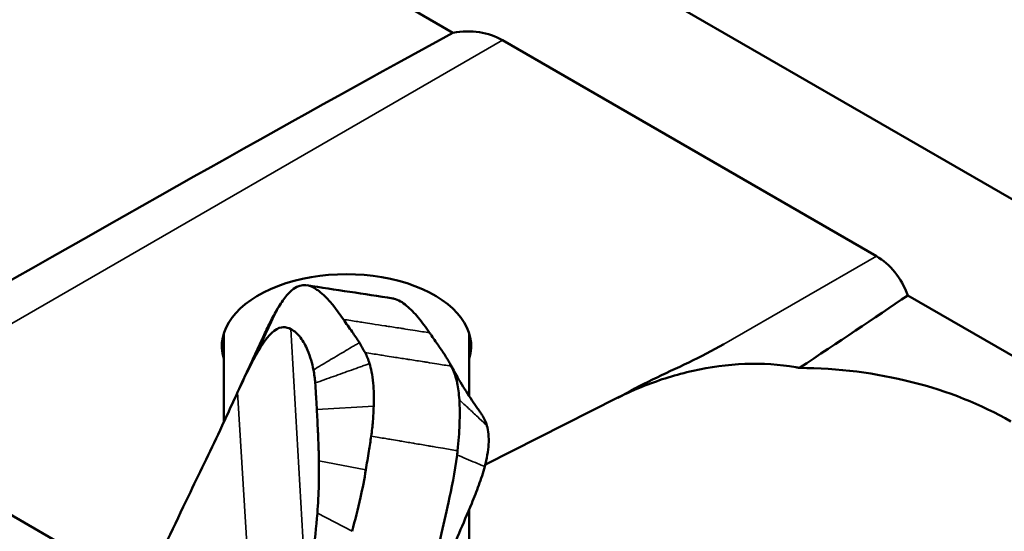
# Model space of a CAD drawing. Header units: millimetres. Extents: x 0 to 2100, y 0 to 1485.
# Tile 654 of 656: x 1608 to 1660, y 1277 to 1304. Entities that reach past the tile are written whole.
import ezdxf

# ---------------------------------------------------------------- set-up
doc = ezdxf.new("R2010")
doc.units = ezdxf.units.MM
doc.header["$LTSCALE"] = 5
doc.layers.add('Sichtbar (ISO)', color=7, linetype='Continuous', lineweight=50)
doc.layers.add('Sichtbar schmal (ISO)', color=7, linetype='Continuous', lineweight=35)

msp = doc.modelspace()

# ---------------------------------------------------------------- linework, layer by layer
at = {"layer": 'Sichtbar (ISO)'}
for p, q in [((1718.995, 1260.1931), (1631.8827, 1310.4874)), ((1628.3484, 1304.2575), (1630.4471, 1303.0458)), ((1652.8657, 1291.2157), (1633.0667, 1302.6466)), ((1654.5338, 1289.1394), (1715.4607, 1253.9632)), ((1618.3116, 1282.4163), (1618.3116, 1287.1104)), ((1631.3116, 1283.8029), (1631.3116, 1287.1104)), ((1639.1863, 1283.7299), (1632.164, 1280.1924)), ((1614.0512, 1273.4741), (1598.7196, 1282.3258)), ((1631.3116, 1272.4739), (1631.3116, 1277.8154))]:
    msp.add_line(p, q, dxfattribs=at)
for centre, major_axis, ratio, start_param, end_param in [((1462.2177, 1198.2912), (189.0699, 114.8038), 0.0226591, 0.4603744, 0.7241981), ((1628.2449, 1294.1473), (4.7885, 8.5184), 0.5848574, 6.2764667, 6.7244187), ((1648.0439, 1282.7163), (4.7885, 8.5184), 0.5848574, 5.8285216, 6.2764667), ((1624.8116, 1286.4496), (6.6, 0), 0.5773503, 6.1088871, 9.5990762), ((1482.0167, 1186.8603), (189.0699, 114.8038), 0.0226591, 5.7788032, 5.8476552), ((1649.5457, 1274.7638), (-16.2273, 0.9522), 0.6464977, 4.0524329, 4.796271), ((1627.7845, 1280.5768), (0.9991, 5.614), 0.4975224, 4.8204761, 4.8603323)]:
    msp.add_ellipse(centre, major_axis=major_axis, ratio=ratio, start_param=start_param, end_param=end_param, dxfattribs=at)
for points, knots in [([(1624.646, 1287.8694), (1624.3007, 1288.3857), (1623.8986, 1288.9148), (1623.3711, 1289.3505), (1623.3092, 1289.3982), (1622.8596, 1289.7092), (1622.4527, 1289.803), (1622.0118, 1289.4854)], [0.0000432, 0.0000432, 0.0000432, 0.0000432, 0.6233518, 0.6233518, 0.7054889, 0.7054889, 1.2125386, 1.2125386, 1.2125386, 1.2125386]), ([(1622.0118, 1289.4854), (1621.8824, 1289.3922), (1621.747, 1289.2567), (1621.4628, 1288.9053), (1621.3145, 1288.6872), (1621.167, 1288.4386)], [0.00000312, 0.00000312, 0.00000312, 0.00000312, 0.16671016, 0.16671016, 0.34067778, 0.34067778, 0.34067778, 0.34067778]), ([(1629.2128, 1287.1553), (1629.0172, 1287.4414), (1628.8158, 1287.7172), (1628.4113, 1288.204), (1628.2094, 1288.4151), (1627.7853, 1288.7678), (1627.5617, 1288.9097), (1627.3074, 1288.968), (1627.2867, 1288.9721), (1627.266, 1288.9754)], [-1.3680842, -1.3680842, -1.3680842, -1.3680842, -1.0235505, -1.0235505, -0.6848765, -0.6848765, -0.345045, -0.345045, -0.315175, -0.315175, -0.315175, -0.315175]), ([(1621.167, 1288.4386), (1621.0326, 1288.2119), (1620.8968, 1287.9603), (1620.6422, 1287.4559), (1620.5232, 1287.2071), (1620.4035, 1286.9477)], [-0.34227153, -0.34227153, -0.34227153, -0.34227153, -0.18373923, -0.18373923, -0.04629807, -0.04629807, -0.04629807, -0.04629807]), ([(1625.4944, 1286.6387), (1625.3746, 1286.8372), (1625.2432, 1287.0261), (1624.9534, 1287.4319), (1624.7956, 1287.6456), (1624.646, 1287.8694)], [0.000001, 0.000001, 0.000001, 0.000001, 0.22487873, 0.22487873, 0.49062251, 0.49062251, 0.49062251, 0.49062251]), ([(1620.0583, 1286.051), (1620.319, 1286.5165), (1620.6449, 1287.0082), (1621.1842, 1287.413), (1621.3415, 1287.4493), (1621.6048, 1287.4588), (1621.7455, 1287.416), (1621.871, 1287.3528)], [-0.68478158, -0.68478158, -0.68478158, -0.68478158, -0.38506573, -0.38506573, -0.21105939, -0.21105939, -0.00000429, -0.00000429, -0.00000429, -0.00000429]), ([(1621.871, 1287.3528), (1622.0589, 1287.2582), (1622.2328, 1287.0944), (1622.5228, 1286.7081), (1622.6484, 1286.4729), (1622.8218, 1286.0662), (1622.8838, 1285.8912), (1622.9885, 1285.54), (1623.0297, 1285.3672), (1623.0632, 1285.1984)], [-1.0874451, -1.0874451, -1.0874451, -1.0874451, -0.7703854, -0.7703854, -0.4526559, -0.4526559, -0.2277705, -0.2277705, -0.0000058, -0.0000058, -0.0000058, -0.0000058]), ([(1629.3116, 1287.0106), (1629.2953, 1287.0345), (1629.279, 1287.0585), (1629.2461, 1287.1068), (1629.2295, 1287.131), (1629.2128, 1287.1553)], [-0.058588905, -0.058588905, -0.058588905, -0.058588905, -0.029295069, -0.029295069, -0.000000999, -0.000000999, -0.000000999, -0.000000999]), ([(1619.0292, 1283.9758), (1619.1198, 1284.1719), (1619.2149, 1284.3779), (1619.4742, 1284.9379), (1619.6478, 1285.3122), (1619.9805, 1286.0315), (1620.1451, 1286.3877), (1620.3406, 1286.8113), (1620.3721, 1286.8796), (1620.4035, 1286.9477)], [0, 0, 0, 0, 0.07389404, 0.07389404, 0.19387044, 0.19387044, 0.31167349, 0.31167349, 0.33430098, 0.33430098, 0.33430098, 0.33430098]), ([(1625.7932, 1286.1111), (1625.7431, 1286.2014), (1625.6954, 1286.2882), (1625.5972, 1286.4637), (1625.5468, 1286.5519), (1625.4944, 1286.6387)], [0.000001, 0.000001, 0.000001, 0.000001, 0.08979473, 0.08979473, 0.18741864, 0.18741864, 0.18741864, 0.18741864]), ([(1630.357, 1285.3911), (1630.3159, 1285.4723), (1630.2717, 1285.5547), (1630.2247, 1285.6378), (1630.1777, 1285.721), (1630.1279, 1285.8049), (1630.0751, 1285.8901), (1630.0224, 1285.9752), (1629.9667, 1286.0615), (1629.9081, 1286.1495), (1629.8496, 1286.2374), (1629.7882, 1286.3271), (1629.7242, 1286.419), (1629.6603, 1286.5109), (1629.5939, 1286.605), (1629.5249, 1286.7031), (1629.456, 1286.8012), (1629.3846, 1286.9033), (1629.3116, 1287.0106)], [0, 0, 0, 0, 0.1666667, 0.1666667, 0.1666667, 0.3333333, 0.3333333, 0.3333333, 0.5, 0.5, 0.5, 0.6666667, 0.6666667, 0.6666667, 0.8333333, 0.8333333, 0.8333333, 1, 1, 1, 1]), ([(1626.0326, 1285.5279), (1626.0036, 1285.6308), (1625.969, 1285.7318), (1625.9289, 1285.8292), (1625.8889, 1285.9267), (1625.8434, 1286.0208), (1625.7932, 1286.1111)], [0, 0, 0, 0, 0.5, 0.5, 0.5, 1, 1, 1, 1]), ([(1644.7832, 1286.5492), (1644.1785, 1286.2206), (1642.9564, 1285.5735), (1640.9906, 1284.7004), (1639.7797, 1284.0485), (1639.1829, 1283.7243)], [0, 0, 0, 0, 0.33333333, 0.66666667, 0.99999975, 0.99999975, 0.99999975, 0.99999975]), ([(1619.0436, 1284.0069), (1619.2235, 1284.3962), (1619.4067, 1284.7857), (1619.7457, 1285.4704), (1619.9024, 1285.7728), (1620.0583, 1286.051)], [-0.39408156, -0.39408156, -0.39408156, -0.39408156, -0.18241207, -0.18241207, -0.00002053, -0.00002053, -0.00002053, -0.00002053]), ([(1623.0632, 1285.1984), (1623.0863, 1285.0816), (1623.1054, 1284.969), (1623.135, 1284.7402), (1623.1464, 1284.6288), (1623.1567, 1284.5017)], [0.00002148, 0.00002148, 0.00002148, 0.00002148, 0.15753894, 0.15753894, 0.28881402, 0.28881402, 0.28881402, 0.28881402]), ([(1626.2541, 1283.2675), (1626.2692, 1283.7211), (1626.257, 1284.1321), (1626.181, 1284.9547), (1626.1019, 1285.2817), (1626.0326, 1285.5279)], [-0.3014914, -0.3014914, -0.3014914, -0.3014914, -0.17234441, -0.17234441, -0.000001, -0.000001, -0.000001, -0.000001]), ([(1630.4215, 1285.2605), (1630.4108, 1285.2828), (1630.4001, 1285.3048), (1630.3893, 1285.3266), (1630.3786, 1285.3483), (1630.3678, 1285.3698), (1630.357, 1285.3911)], [0, 0, 0, 0, 0.5, 0.5, 0.5, 1, 1, 1, 1]), ([(1630.7877, 1283.6081), (1630.7762, 1283.7801), (1630.7604, 1283.9382), (1630.7215, 1284.2331), (1630.6986, 1284.368), (1630.6064, 1284.8078), (1630.5204, 1285.0555), (1630.4215, 1285.2605)], [0.000001, 0.000001, 0.000001, 0.000001, 0.07357727, 0.07357727, 0.14673073, 0.14673073, 0.33243834, 0.33243834, 0.33243834, 0.33243834]), ([(1648.7995, 1285.2976), (1648.7334, 1285.3103), (1648.6677, 1285.3224), (1647.7388, 1285.4849), (1646.8264, 1285.5427), (1644.9866, 1285.4731), (1644.0594, 1285.3462), (1642.271, 1284.9474), (1641.4084, 1284.6759), (1640.1065, 1284.1618), (1639.6282, 1283.9455), (1639.1802, 1283.7185)], [1.169584, 1.169584, 1.169584, 1.169584, 1.1903875, 1.1903875, 1.4657491, 1.4657491, 1.7411108, 1.7411108, 2.0164724, 2.0164724, 2.1906472, 2.1906472, 2.1906472, 2.1906472]), ([(1630.6932, 1284.8018), (1630.8908, 1284.4663), (1631.092, 1284.1399), (1631.3993, 1283.6683), (1631.5021, 1283.5149), (1631.6557, 1283.2923), (1631.7063, 1283.2199), (1631.7696, 1283.131), (1631.782, 1283.1136), (1631.7992, 1283.0895), (1631.8041, 1283.0828), (1631.8137, 1283.0693), (1631.819, 1283.0621), (1631.8302, 1283.0464), (1631.8362, 1283.0381), (1631.8537, 1283.0138), (1631.8651, 1282.9978), (1631.9171, 1282.9241), (1631.9527, 1282.8717), (1631.9868, 1282.8191)], [0, 0, 0, 0, 0.12814176, 0.12814176, 0.19172941, 0.19172941, 0.22292675, 0.22292675, 0.23055912, 0.23055912, 0.2335138, 0.2335138, 0.23649398, 0.23649398, 0.23949221, 0.23949221, 0.2454988, 0.2454988, 0.26858452, 0.26858452, 0.26858452, 0.26858452]), ([(1623.1567, 1284.5017), (1623.1695, 1284.3455), (1623.1815, 1284.1498), (1623.2089, 1283.6689), (1623.2231, 1283.4139), (1623.2404, 1283.0997)], [-0.29063474, -0.29063474, -0.29063474, -0.29063474, -0.1277008, -0.1277008, -0.00000098, -0.00000098, -0.00000098, -0.00000098]), ([(1618.1174, 1282.0048), (1618.272, 1282.3284), (1618.4263, 1282.662), (1618.7353, 1283.3351), (1618.8895, 1283.6737), (1619.0436, 1284.0069)], [-0.36060826, -0.36060826, -0.36060826, -0.36060826, -0.18037325, -0.18037325, -0.000001, -0.000001, -0.000001, -0.000001]), ([(1630.6943, 1280.9127), (1630.7447, 1281.4038), (1630.7786, 1281.8764), (1630.8146, 1282.7949), (1630.8129, 1283.2306), (1630.7877, 1283.6081)], [0.000001, 0.000001, 0.000001, 0.000001, 0.14934032, 0.14934032, 0.31101407, 0.31101407, 0.31101407, 0.31101407]), ([(1623.2404, 1283.0997), (1623.2496, 1282.9316), (1623.2597, 1282.746), (1623.2802, 1282.3494), (1623.2906, 1282.1401), (1623.3117, 1281.6754), (1623.3221, 1281.4183), (1623.339, 1280.9002), (1623.3456, 1280.6387), (1623.3492, 1280.3813)], [-0.29209315, -0.29209315, -0.29209315, -0.29209315, -0.22377884, -0.22377884, -0.155943, -0.155943, -0.07801026, -0.07801026, -0.00001213, -0.00001213, -0.00001213, -0.00001213]), ([(1626.1208, 1281.6859), (1626.1619, 1281.9553), (1626.1909, 1282.2206), (1626.2335, 1282.7534), (1626.2458, 1283.0173), (1626.2541, 1283.2675)], [-0.16994663, -0.16994663, -0.16994663, -0.16994663, -0.08751705, -0.08751705, -0.000001, -0.000001, -0.000001, -0.000001]), ([(1631.9868, 1282.8191), (1631.9915, 1282.8119), (1631.9961, 1282.8047), (1632.1004, 1282.6395), (1632.1866, 1282.4568), (1632.2511, 1282.2383)], [-0.12337396, -0.12337396, -0.12337396, -0.12337396, -0.11792904, -0.11792904, -0.00000092, -0.00000092, -0.00000092, -0.00000092]), ([(1614.2196, 1273.8322), (1614.9621, 1275.4166), (1615.7109, 1276.9831), (1616.9916, 1279.6545), (1617.5486, 1280.8135), (1618.1174, 1282.0048)], [-1.5531563, -1.5531563, -1.5531563, -1.5531563, -0.6642338, -0.6642338, -0.0000307, -0.0000307, -0.0000307, -0.0000307]), ([(1632.2511, 1282.2383), (1632.29, 1282.1066), (1632.3167, 1281.9561), (1632.3449, 1281.6252), (1632.3464, 1281.4443), (1632.324, 1281.0729), (1632.3021, 1280.8841), (1632.2352, 1280.4906), (1632.1904, 1280.2868), (1632.1345, 1280.0793)], [-0.27412264, -0.27412264, -0.27412264, -0.27412264, -0.20303537, -0.20303537, -0.1319324, -0.1319324, -0.06611173, -0.06611173, -0.00000356, -0.00000356, -0.00000356, -0.00000356]), ([(1625.8394, 1279.9104), (1625.8901, 1280.2348), (1625.9437, 1280.5615), (1626.0389, 1281.1565), (1626.0804, 1281.4216), (1626.1208, 1281.6859)], [0.00000238, 0.00000238, 0.00000238, 0.00000238, 0.09976938, 0.09976938, 0.18058282, 0.18058282, 0.18058282, 0.18058282]), ([(1623.3492, 1280.3813), (1623.355, 1279.9581), (1623.3541, 1279.5422), (1623.3336, 1278.6118), (1623.3093, 1278.1153), (1623.2704, 1277.6101)], [0.00001275, 0.00001275, 0.00001275, 0.00001275, 0.1282621, 0.1282621, 0.29197611, 0.29197611, 0.29197611, 0.29197611]), ([(1629.3595, 1274.4726), (1629.6652, 1275.7024), (1629.9314, 1276.9133), (1630.3639, 1278.8931), (1630.5541, 1279.7526), (1630.669, 1280.6883)], [0.000001, 0.000001, 0.000001, 0.000001, 0.40543598, 0.40543598, 0.63662741, 0.63662741, 0.63662741, 0.63662741]), ([(1625.1123, 1276.649), (1625.2629, 1277.2344), (1625.4157, 1277.8294), (1625.6611, 1278.915), (1625.7606, 1279.4067), (1625.8394, 1279.9104)], [-0.35017295, -0.35017295, -0.35017295, -0.35017295, -0.1548659, -0.1548659, -0.00000238, -0.00000238, -0.00000238, -0.00000238]), ([(1632.1345, 1280.0793), (1632.046, 1279.7507), (1631.938, 1279.4221), (1631.7008, 1278.769), (1631.5721, 1278.4449), (1630.9896, 1277.0297), (1630.525, 1276.003), (1630.198, 1275.1519)], [-0.46049709, -0.46049709, -0.46049709, -0.46049709, -0.37559908, -0.37559908, -0.29150932, -0.29150932, -0.00020588, -0.00020588, -0.00020588, -0.00020588]), ([(1623.2704, 1277.6101), (1623.2139, 1276.8751), (1623.1318, 1276.1339), (1622.9323, 1274.6841), (1622.8114, 1273.9514), (1622.6771, 1273.2485)], [0.00002919, 0.00002919, 0.00002919, 0.00002919, 0.24201777, 0.24201777, 0.48443032, 0.48443032, 0.48443032, 0.48443032])]:
    msp.add_open_spline(points, degree=3, knots=knots, dxfattribs=at)
for points in [[(1622.7142, 1289.6747), (1624.2247, 1289.4359), (1625.7377, 1289.2197), (1627.266, 1288.9754)], [(1630.2901, 1285.5193), (1630.4191, 1285.2792), (1630.5536, 1285.0389), (1630.6932, 1284.8018)]]:
    msp.add_open_spline(points, degree=3, dxfattribs=at)
at = {"layer": 'Sichtbar schmal (ISO)'}
for p, q in [((1633.0667, 1302.6466), (1601.4854, 1284.4131)), ((1644.7832, 1286.5492), (1652.8657, 1291.2157)), ((1622.6771, 1273.2485), (1621.871, 1287.3528)), ((1619.8232, 1271.4976), (1619.0436, 1284.0069)), ((1623.2404, 1283.0997), (1626.2541, 1283.2675)), ((1623.3491, 1280.3813), (1625.8394, 1279.9104)), ((1623.2706, 1277.61), (1625.1123, 1276.649))]:
    msp.add_line(p, q, dxfattribs=at)
for points, knots in [([(1620.0583, 1286.051), (1620.1814, 1286.3189), (1620.3049, 1286.5844), (1620.5515, 1287.1146), (1620.6748, 1287.3798), (1620.8596, 1287.7772), (1620.952, 1287.976), (1621.075, 1288.2406), (1621.1364, 1288.3727), (1621.167, 1288.4386)], [0.00033709, 0.00033709, 0.00033709, 0.00033709, 0.33386822, 0.33417971, 0.66717626, 0.66732374, 0.83385712, 0.91720481, 1, 1, 1, 1]), ([(1624.6464, 1287.8693), (1624.7788, 1287.8482), (1624.9112, 1287.8272), (1625.0436, 1287.8063), (1625.1656, 1287.7871), (1625.2875, 1287.768), (1625.4095, 1287.7489), (1625.5085, 1287.7334), (1625.6075, 1287.7179), (1625.7065, 1287.7025), (1625.8551, 1287.6793), (1626.0037, 1287.6562), (1626.1523, 1287.6332), (1626.1581, 1287.6323), (1626.1639, 1287.6314), (1626.1696, 1287.6305), (1626.3959, 1287.5955), (1626.6222, 1287.5606), (1626.8485, 1287.5257), (1626.8757, 1287.5215), (1626.9029, 1287.5173), (1626.93, 1287.5131), (1627.1758, 1287.4753), (1627.4215, 1287.4374), (1627.6673, 1287.3994), (1627.675, 1287.3983), (1627.6827, 1287.3971), (1627.6904, 1287.3959), (1627.7707, 1287.3835), (1627.851, 1287.371), (1627.9313, 1287.3585), (1628.1044, 1287.3317), (1628.2775, 1287.3047), (1628.4505, 1287.2775), (1628.7048, 1287.2375), (1628.9589, 1287.1969), (1629.2128, 1287.1553)], [0, 0, 0, 0, 0.08702464, 0.08702464, 0.08702464, 0.16714827, 0.16714827, 0.16714827, 0.23219961, 0.23219961, 0.23219961, 0.329814, 0.329814, 0.329814, 0.33359969, 0.33359969, 0.33359969, 0.48221815, 0.48221815, 0.48221815, 0.50005694, 0.50005694, 0.50005694, 0.66144326, 0.66144326, 0.66144326, 0.66650523, 0.66650523, 0.66650523, 0.71925158, 0.71925158, 0.71925158, 0.83294277, 0.83294277, 0.83294277, 0.99999975, 0.99999975, 0.99999975, 0.99999975]), ([(1623.0632, 1285.1984), (1623.0633, 1285.1985), (1623.3337, 1285.3595), (1623.6035, 1285.519), (1624.1425, 1285.838), (1624.4123, 1285.9977), (1624.8165, 1286.237), (1625.0187, 1286.3568), (1625.2895, 1286.5173), (1625.4256, 1286.598), (1625.4944, 1286.6387)], [0.00004294, 0.00004294, 0.00004294, 0.00004294, 0.0002025, 0.33258923, 0.3329003, 0.66544911, 0.66559638, 0.83190585, 0.91514147, 1, 1, 1, 1]), ([(1625.7932, 1286.1111), (1625.9261, 1286.09), (1626.181, 1286.0495), (1626.535, 1285.9937), (1626.9047, 1285.9357), (1627.1581, 1285.8961), (1627.5389, 1285.8367), (1627.7982, 1285.7964), (1628.2975, 1285.7187), (1628.5782, 1285.675), (1628.9119, 1285.6228), (1629.1731, 1285.5818), (1629.6792, 1285.5018), (1630.1047, 1285.4329), (1630.357, 1285.3911)], [0, 0, 0, 0, 0.0874153, 0.1675948, 0.2326915, 0.330374, 0.3341623, 0.4828844, 0.5007356, 0.6622345, 0.6673, 0.7200831, 0.8338536, 1, 1, 1, 1]), ([(1623.1567, 1284.5017), (1623.4781, 1284.6171), (1623.7987, 1284.7312), (1624.4385, 1284.9591), (1624.7583, 1285.0731), (1625.2374, 1285.244), (1625.4771, 1285.3295), (1625.7954, 1285.4431), (1625.9539, 1285.4998), (1626.0326, 1285.5279)], [0.00000944, 0.00000944, 0.00000944, 0.00000944, 0.33408799, 0.33439971, 0.6676522, 0.66779979, 0.83446117, 0.91787292, 1, 1, 1, 1]), ([(1632.2511, 1282.2383), (1632.2494, 1282.2402), (1632.22, 1282.2728), (1632.0564, 1282.4258), (1631.8945, 1282.5777), (1631.6002, 1282.8534), (1631.4376, 1283.0053), (1631.1138, 1283.307), (1630.9513, 1283.4581), (1630.7877, 1283.6081)], [0.00000042, 0.00000042, 0.00000042, 0.00000042, 0.00354985, 0.06287138, 0.33546522, 0.33674622, 0.66772279, 0.66902924, 1, 1, 1, 1]), ([(1626.1208, 1281.6859), (1626.1251, 1281.6852), (1626.1294, 1281.6845), (1626.1336, 1281.6837), (1626.2647, 1281.6616), (1626.3956, 1281.6395), (1626.5266, 1281.6174), (1626.6482, 1281.5968), (1626.7699, 1281.5763), (1626.8915, 1281.5558), (1626.9902, 1281.5391), (1627.089, 1281.5225), (1627.1878, 1281.5058), (1627.336, 1281.4808), (1627.4842, 1281.4558), (1627.6324, 1281.4308), (1627.6381, 1281.4299), (1627.6439, 1281.4289), (1627.6496, 1281.4279), (1627.8753, 1281.3899), (1628.101, 1281.3519), (1628.3266, 1281.3138), (1628.3537, 1281.3092), (1628.3808, 1281.3047), (1628.4079, 1281.3001), (1628.6529, 1281.2588), (1628.898, 1281.2174), (1629.1429, 1281.176), (1629.1506, 1281.1747), (1629.1583, 1281.1735), (1629.166, 1281.1722), (1629.2461, 1281.1586), (1629.3261, 1281.1451), (1629.4062, 1281.1316), (1629.5787, 1281.1024), (1629.7512, 1281.0732), (1629.9236, 1281.0439), (1630.176, 1281.0011), (1630.4283, 1280.9582), (1630.6803, 1280.9151), (1630.685, 1280.9143), (1630.6896, 1280.9135), (1630.6943, 1280.9127)], [0, 0, 0, 0, 0.0028136, 0.0028136, 0.0028136, 0.088737, 0.088737, 0.088737, 0.1684973, 0.1684973, 0.1684973, 0.2332536, 0.2332536, 0.2332536, 0.3304253, 0.3304253, 0.3304253, 0.3341938, 0.3341938, 0.3341938, 0.4821382, 0.4821382, 0.4821382, 0.4998961, 0.4998961, 0.4998961, 0.6605505, 0.6605505, 0.6605505, 0.6655895, 0.6655895, 0.6655895, 0.7180967, 0.7180967, 0.7180967, 0.8312722, 0.8312722, 0.8312722, 0.9969307, 0.9969307, 0.9969307, 1, 1, 1, 1]), ([(1632.1345, 1280.0793), (1632.106, 1280.092), (1631.942, 1280.1601), (1631.778, 1280.2284), (1631.48, 1280.3523), (1631.3154, 1280.4207), (1630.9914, 1280.5551), (1630.8307, 1280.6216), (1630.669, 1280.6883)], [0.0000081, 0.0000081, 0.0000081, 0.0000081, 0.06015968, 0.33583122, 0.33712668, 0.67184013, 0.67316132, 1, 1, 1, 1])]:
    msp.add_open_spline(points, degree=3, knots=knots, dxfattribs=at)
msp.add_open_spline([(1630.6932, 1284.8018), (1630.6031, 1284.9548), (1630.5127, 1285.1078), (1630.4215, 1285.2605)], degree=3, dxfattribs=at)

doc.saveas('drawing.dxf')
